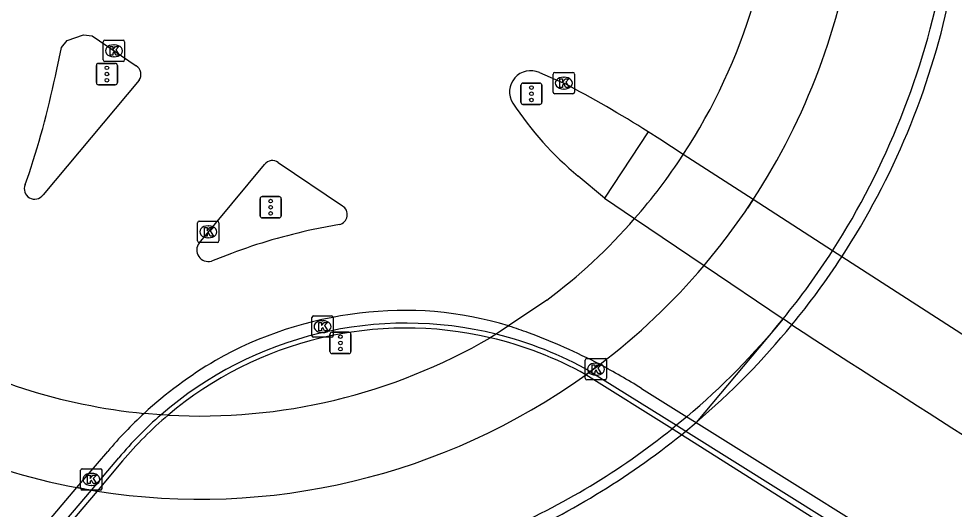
# Model space of a CAD drawing. Extents: x 156414 to 157775, y 382335 to 383765.
# Drawn here: x 157223.88 to 157267.78, y 382664.09 to 382687.1 of the extents above; entities that cross this region are included whole.
import ezdxf

# ---------------------------------------------------------------- set-up
doc = ezdxf.new("R2010")
doc.units = 0
for name, color, linetype in [('IMGEO_Dek', 7, 'Continuous'), ('IMGEO_Fietspad_gesloten', 7, 'Continuous'), ('IMGEO_Hek', 7, 'Continuous'), ('IMGEO_Kolk', 7, 'Continuous'), ('IMGEO_Muur', 7, 'Continuous'), ('IMGEO_Rijbaan_regionaal_gesloten', 7, 'Continuous'), ('IMGEO_Terreindeel_gesloten', 7, 'Continuous'), ('IMGEO_Verkeerseiland_gesloten', 7, 'Continuous'), ('IMGEO_Verkeerseiland_open', 7, 'Continuous'), ('IMGEO_Verkeersregelinstallatiepaal', 7, 'Continuous')]:
    doc.layers.add(name, color=color, linetype=linetype)

msp = doc.modelspace()

# ---------------------------------------------------------------- linework, layer by layer
at = {"layer": 'IMGEO_Dek'}
for points in [[(157248.661, 382673.902), (157246.858, 382672.691), (157246.289, 382672.308), (157246.004, 382672.14)], [(157230.888, 382668.507), (157230.558, 382668.527), (157229.766, 382668.592)], [(157254.972, 382667.591), (157255.175, 382667.757), (157255.66, 382668.163)]]:
    msp.add_lwpolyline(points, dxfattribs=at)
for centre, radius, start, end in [((157232.385, 382695.575), 27.103, 326.793, 0.0012), ((157232.277, 382695.625), 36.072, 326.9248, 347.855), ((157232.355, 382695.588), 27.135, 318.8295, 326.8052), ((157232.392, 382695.567), 27.093, 306.9049, 318.8123), ((157232.038, 382695.817), 36.377, 320.6324, 326.8771), ((157232.289, 382695.633), 36.066, 310.391, 320.6058), ((157232.386, 382695.599), 27.134, 240.0105, 264.4599), ((157232.375, 382695.583), 27.116, 266.856, 300.1724), ((157232.302, 382695.628), 36.055, 293.3893, 308.9587)]:
    msp.add_arc(centre, radius, start, end, dxfattribs=at)
at = {"layer": 'IMGEO_Fietspad_gesloten'}
for points in [[(157258.077, 382678.223), (157258.166, 382678.355), (157258.254, 382678.487), (157258.341, 382678.62)], [(157250.49, 382670.406), (157250.695, 382670.555), (157251.141, 382670.887)], [(157255.225, 382668.435), (157254.739, 382668.032), (157254.537, 382667.868)], [(157226.608, 382665.108), (157226.834, 382665.066), (157227.061, 382665.026), (157227.288, 382664.987), (157227.551, 382664.944)]]:
    msp.add_lwpolyline(points, dxfattribs=at)
for centre, radius, start, end in [((157232.386, 382695.572), 31.001, 326.8499, 352.0935), ((157230.667, 382696.265), 37.256, 327.4464, 349.0574), ((157232.155, 382695.734), 31.283, 319.7649, 325.9597), ((157232.525, 382695.297), 35.17, 320.7083, 327.1473), ((157232.375, 382695.582), 31.017, 307.2317, 319.7168), ((157232.591, 382695.239), 35.082, 310.1793, 320.7139), ((157232.38, 382695.582), 31.016, 233.2888, 259.2751), ((157232.376, 382695.582), 31.015, 261.0508, 305.7358), ((157232.518, 382695.311), 35.184, 293.4522, 308.742)]:
    msp.add_arc(centre, radius, start, end, dxfattribs=at)
at = {"layer": 'IMGEO_Hek'}
for points in [[(157258.341, 382678.62), (157258.077, 382678.223)], [(157251.141, 382670.887), (157250.49, 382670.406)], [(157255.175, 382667.757), (157255.66, 382668.163)], [(157254.972, 382667.591), (157255.175, 382667.757)], [(157227.551, 382664.944), (157227.288, 382664.987), (157227.061, 382665.026), (157226.834, 382665.066), (157226.608, 382665.108)]]:
    msp.add_lwpolyline(points, dxfattribs=at)
for centre, radius, start, end in [((157232.386, 382695.572), 31.001, 326.8499, 352.0935), ((157232.277, 382695.625), 36.072, 326.9248, 347.855), ((157232.155, 382695.734), 31.283, 319.7649, 325.9597), ((157232.038, 382695.817), 36.377, 320.6324, 326.8771), ((157232.375, 382695.582), 31.017, 307.2317, 319.7168), ((157232.289, 382695.633), 36.066, 310.391, 320.6058), ((157232.38, 382695.582), 31.016, 233.2888, 259.2751), ((157232.376, 382695.582), 31.015, 261.0508, 305.7358), ((157232.302, 382695.628), 36.055, 293.3893, 308.9587)]:
    msp.add_arc(centre, radius, start, end, dxfattribs=at)
at = {"layer": 'IMGEO_Kolk'}
for p, q in [((157227.845, 382685.172), (157227.845, 382686.024)), ((157227.92, 382686.098), (157228.772, 382686.098)), ((157228.333, 382685.878), (157228.358, 382685.878)), ((157228.846, 382686.024), (157228.846, 382685.172)), ((157228.772, 382685.098), (157227.92, 382685.098)), ((157228.356, 382685.318), (157228.331, 382685.318)), ((157248.956, 382683.656), (157248.956, 382684.508)), ((157249.031, 382684.582), (157249.883, 382684.582)), ((157249.957, 382684.508), (157249.957, 382683.656)), ((157249.444, 382684.362), (157249.469, 382684.362)), ((157249.467, 382683.802), (157249.442, 382683.802)), ((157249.883, 382683.582), (157249.031, 382683.582)), ((157232.272, 382676.681), (157232.272, 382677.533)), ((157232.347, 382677.607), (157233.199, 382677.607)), ((157233.273, 382677.533), (157233.273, 382676.681)), ((157232.76, 382677.387), (157232.785, 382677.387)), ((157233.199, 382676.607), (157232.347, 382676.607)), ((157232.783, 382676.827), (157232.758, 382676.827)), ((157237.71, 382673.16), (157238.562, 382673.16)), ((157237.635, 382672.234), (157237.635, 382673.086)), ((157238.123, 382672.94), (157238.148, 382672.94)), ((157238.636, 382673.086), (157238.636, 382672.234)), ((157238.146, 382672.38), (157238.121, 382672.38)), ((157238.562, 382672.16), (157237.71, 382672.16)), ((157250.464, 382670.24), (157250.464, 382671.092)), ((157250.539, 382671.166), (157251.391, 382671.166)), ((157250.952, 382670.946), (157250.977, 382670.946)), ((157251.465, 382671.092), (157251.465, 382670.24)), ((157251.391, 382670.166), (157250.539, 382670.166)), ((157250.975, 382670.386), (157250.95, 382670.386)), ((157226.784, 382665.07), (157226.784, 382665.922)), ((157226.859, 382665.996), (157227.711, 382665.996)), ((157227.272, 382665.776), (157227.297, 382665.776)), ((157227.785, 382665.922), (157227.785, 382665.07)), ((157227.295, 382665.216), (157227.27, 382665.216)), ((157227.711, 382664.996), (157226.859, 382664.996))]:
    msp.add_line(p, q, dxfattribs=at)
for points in [[(157227.845, 382685.172), (157227.845, 382686.024)], [(157227.92, 382686.098), (157228.772, 382686.098)], [(157228.846, 382686.024), (157228.846, 382685.172)], [(157228.166, 382685.798), (157228.289, 382685.798), (157228.289, 382685.647), (157228.419, 382685.798), (157228.583, 382685.798), (157228.437, 382685.647), (157228.59, 382685.398), (157228.438, 382685.398), (157228.353, 382685.562), (157228.289, 382685.495), (157228.289, 382685.398), (157228.166, 382685.398), (157228.166, 382685.798)], [(157228.772, 382685.098), (157227.92, 382685.098)], [(157248.956, 382683.656), (157248.956, 382684.508)], [(157249.031, 382684.582), (157249.883, 382684.582)], [(157249.957, 382684.508), (157249.957, 382683.656)], [(157249.277, 382684.282), (157249.4, 382684.282), (157249.4, 382684.131), (157249.53, 382684.282), (157249.694, 382684.282), (157249.548, 382684.131), (157249.701, 382683.882), (157249.549, 382683.882), (157249.464, 382684.046), (157249.4, 382683.979), (157249.4, 382683.882), (157249.277, 382683.882), (157249.277, 382684.282)], [(157249.883, 382683.582), (157249.031, 382683.582)], [(157232.272, 382676.681), (157232.272, 382677.533)], [(157232.347, 382677.607), (157233.199, 382677.607)], [(157233.273, 382677.533), (157233.273, 382676.681)], [(157232.593, 382677.307), (157232.716, 382677.307), (157232.716, 382677.156), (157232.846, 382677.307), (157233.01, 382677.307), (157232.864, 382677.156), (157233.017, 382676.907), (157232.865, 382676.907), (157232.78, 382677.071), (157232.716, 382677.004), (157232.716, 382676.907), (157232.593, 382676.907), (157232.593, 382677.307)], [(157233.199, 382676.607), (157232.347, 382676.607)], [(157237.71, 382673.16), (157238.562, 382673.16)], [(157237.635, 382672.234), (157237.635, 382673.086)], [(157237.956, 382672.86), (157238.079, 382672.86), (157238.079, 382672.709), (157238.209, 382672.86), (157238.373, 382672.86), (157238.227, 382672.709), (157238.38, 382672.46), (157238.228, 382672.46), (157238.143, 382672.624), (157238.079, 382672.557), (157238.079, 382672.46), (157237.956, 382672.46), (157237.956, 382672.86)], [(157238.636, 382673.086), (157238.636, 382672.234)], [(157238.562, 382672.16), (157237.71, 382672.16)], [(157250.464, 382670.24), (157250.464, 382671.092)], [(157250.539, 382671.166), (157251.391, 382671.166)], [(157251.465, 382671.092), (157251.465, 382670.24)], [(157250.785, 382670.866), (157250.908, 382670.866), (157250.908, 382670.715), (157251.038, 382670.866), (157251.202, 382670.866), (157251.056, 382670.715), (157251.209, 382670.466), (157251.057, 382670.466), (157250.972, 382670.63), (157250.908, 382670.563), (157250.908, 382670.466), (157250.785, 382670.466), (157250.785, 382670.866)], [(157251.391, 382670.166), (157250.539, 382670.166)], [(157226.784, 382665.07), (157226.784, 382665.922)], [(157226.859, 382665.996), (157227.711, 382665.996)], [(157227.105, 382665.696), (157227.228, 382665.696), (157227.228, 382665.545), (157227.358, 382665.696), (157227.522, 382665.696), (157227.376, 382665.545), (157227.529, 382665.296), (157227.377, 382665.296), (157227.292, 382665.46), (157227.228, 382665.393), (157227.228, 382665.296), (157227.105, 382665.296), (157227.105, 382665.696)], [(157227.785, 382665.922), (157227.785, 382665.07)], [(157227.711, 382664.996), (157226.859, 382664.996)]]:
    msp.add_lwpolyline(points, dxfattribs=at)
for centre, start, end in [((157227.922, 382686.022), 91.552, 178.448), ((157227.922, 382686.022), 91.552, 178.448), ((157228.77, 382686.022), 1.552, 88.448), ((157228.77, 382686.022), 1.552, 88.448), ((157227.922, 382685.174), 181.552, 268.448), ((157227.922, 382685.174), 181.552, 268.448), ((157228.77, 382685.174), 271.552, 358.448), ((157228.77, 382685.174), 271.552, 358.448), ((157249.033, 382684.506), 91.552, 178.448), ((157249.033, 382684.506), 91.552, 178.448), ((157249.881, 382684.506), 1.552, 88.448), ((157249.881, 382684.506), 1.552, 88.448), ((157249.033, 382683.658), 181.552, 268.448), ((157249.033, 382683.658), 181.552, 268.448), ((157249.881, 382683.658), 271.552, 358.448), ((157249.881, 382683.658), 271.552, 358.448), ((157232.349, 382677.531), 91.552, 178.448), ((157232.349, 382677.531), 91.552, 178.448), ((157233.197, 382677.531), 1.552, 88.448), ((157233.197, 382677.531), 1.552, 88.448), ((157232.349, 382676.683), 181.552, 268.448), ((157232.349, 382676.683), 181.552, 268.448), ((157233.197, 382676.683), 271.552, 358.448), ((157233.197, 382676.683), 271.552, 358.448), ((157237.712, 382673.084), 91.552, 178.448), ((157237.712, 382673.084), 91.552, 178.448), ((157238.56, 382673.084), 1.552, 88.448), ((157238.56, 382673.084), 1.552, 88.448), ((157237.712, 382672.236), 181.552, 268.448), ((157237.712, 382672.236), 181.552, 268.448), ((157238.56, 382672.236), 271.552, 358.448), ((157238.56, 382672.236), 271.552, 358.448), ((157250.541, 382671.09), 91.552, 178.448), ((157250.541, 382671.09), 91.552, 178.448), ((157251.389, 382671.09), 1.552, 88.448), ((157251.389, 382671.09), 1.552, 88.448), ((157250.541, 382670.242), 181.552, 268.448), ((157250.541, 382670.242), 181.552, 268.448), ((157251.389, 382670.242), 271.552, 358.448), ((157251.389, 382670.242), 271.552, 358.448), ((157226.861, 382665.92), 91.552, 178.448), ((157226.861, 382665.92), 91.552, 178.448), ((157227.709, 382665.92), 1.552, 88.448), ((157227.709, 382665.92), 1.552, 88.448), ((157226.861, 382665.072), 181.552, 268.448), ((157226.861, 382665.072), 181.552, 268.448), ((157227.709, 382665.072), 271.552, 358.448), ((157227.709, 382665.072), 271.552, 358.448)]:
    msp.add_arc(centre, 0.0765, start, end, dxfattribs=at)
for centre, major_axis, ratio, start_param, end_param in [((157228.332, 382685.598), (-0.387, 0.002), 0.722429, 4.712389, 7.853982), ((157228.357, 382685.598), (-0.39, 0.002), 0.717154, 1.570796, 4.712389), ((157249.443, 382684.082), (-0.387, 0.002), 0.722429, 4.712389, 7.853982), ((157249.468, 382684.082), (-0.39, 0.002), 0.717154, 1.570796, 4.712389), ((157232.759, 382677.107), (-0.387, 0.002), 0.722429, 4.712389, 7.853982), ((157232.784, 382677.107), (-0.39, 0.002), 0.717154, 1.570796, 4.712389), ((157238.122, 382672.66), (-0.387, 0.002), 0.722429, 4.712389, 7.853982), ((157238.147, 382672.66), (-0.39, 0.002), 0.717154, 1.570796, 4.712389), ((157250.951, 382670.666), (-0.387, 0.002), 0.722429, 4.712389, 7.853982), ((157250.976, 382670.666), (-0.39, 0.002), 0.717154, 1.570796, 4.712389), ((157227.271, 382665.496), (-0.387, 0.002), 0.722429, 4.712389, 7.853982), ((157227.296, 382665.496), (-0.39, 0.002), 0.717154, 1.570796, 4.712389)]:
    msp.add_ellipse(centre, major_axis=major_axis, ratio=ratio, start_param=start_param, end_param=end_param, dxfattribs=at)
at = {"layer": 'IMGEO_Muur'}
for points in [[(157250.695, 382670.555), (157254.739, 382668.032), (157255.175, 382667.757), (157280.107, 382652.168), (157301.848, 382639.259)], [(157283.576, 382649.788), (157280.749, 382651.457), (157269.408, 382658.467), (157254.972, 382667.591), (157254.537, 382667.868), (157250.49, 382670.406)], [(157188.737, 382619.624), (157223.636, 382660.682), (157223.998, 382661.11), (157227.288, 382664.987), (157228.578, 382666.508)], [(157228.755, 382666.36), (157227.551, 382664.944), (157224.242, 382661.052), (157223.877, 382660.623), (157188.902, 382619.483), (157188.737, 382619.624)]]:
    msp.add_lwpolyline(points, dxfattribs=at)
for centre, radius, start, end in [((157242.064, 382655.271), 17.553, 76.0726, 130.9572), ((157242.065, 382655.266), 17.327, 76.8598, 130.1686), ((157242.057, 382655.257), 17.569, 60.5481, 76.06), ((157242.04, 382655.215), 17.383, 60.9148, 76.8186), ((157242.084, 382655.243), 17.587, 130.9474, 140.1701), ((157242.017, 382655.317), 17.258, 130.1571, 140.2178)]:
    msp.add_arc(centre, radius, start, end, dxfattribs=at)
at = {"layer": 'IMGEO_Rijbaan_regionaal_gesloten'}
for points in [[(157225.661, 382684.721), (157225.879, 382685.755), (157226.157, 382686.077), (157226.919, 382686.355), (157227.322, 382686.305), (157229.384, 382684.892)], [(157248.311, 382684.575), (157249.457, 382684.082)], [(157229.527, 382684.217), (157225.018, 382678.843)], [(157289.411, 382659.148), (157282.485, 382663.336), (157269.761, 382671.265), (157262.504, 382675.939), (157262.07, 382676.218), (157258.341, 382678.62), (157255.062, 382680.732), (157254.513, 382681.092), (157253.962, 382681.449), (157253.408, 382681.803)], [(157232.343, 382676.58), (157235.415, 382680.268)], [(157236.055, 382680.358), (157239.065, 382678.325)], [(157224.181, 382679.322), (157224.371, 382679.846)], [(157251.364, 382678.682), (157250.137, 382679.723)], [(157251.364, 382678.682), (157252.781, 382677.725), (157256.036, 382675.528), (157259.744, 382673.025)], [(157238.924, 382677.45), (157237.701, 382677.215)], [(157233.86, 382676.092), (157232.916, 382675.737)], [(157246.858, 382672.691), (157246.876, 382672.685), (157246.893, 382672.68)], [(157259.744, 382673.025), (157255.66, 382668.163)], [(157260.161, 382672.743), (157259.744, 382673.025)], [(157253.097, 382669.764), (157255.225, 382668.435), (157255.66, 382668.163)], [(157255.66, 382668.163), (157280.293, 382652.773), (157302.578, 382639.531), (157303.186, 382638.631)], [(157188.254, 382619.226), (157201.892, 382636.034), (157222.989, 382660.85), (157223.349, 382661.274), (157226.608, 382665.108), (157228.056, 382666.811)]]:
    msp.add_lwpolyline(points, dxfattribs=at)
for centre, radius, start, end in [((157182.034, 382693.657), 44.533, 341.9326, 348.4241), ((157229.14, 382684.488), 0.472, 325.0056, 58.9171), ((157247.898, 382683.675), 0.99, 65.3488, 212.2566), ((157222.86, 382633.408), 57.23, 57.7392, 62.3068), ((157259.984, 382691.663), 15.476, 213.3834, 230.4874), ((157235.78, 382679.995), 0.456, 52.8542, 143.1552), ((157224.623, 382679.124), 0.485, 155.8582, 324.5783), ((157238.82, 382677.916), 0.477, 282.6016, 59.0901), ((157243.198, 382651.282), 26.51, 101.9687, 110.6261), ((157232.772, 382676.255), 0.538, 142.8819, 285.5272), ((157241.953, 382655.498), 17.91, 96.6799, 119.5889), ((157241.992, 382656.877), 16.546, 72.8973, 97.3692), ((157242.049, 382657.049), 16.364, 69.4384, 72.7805), ((157724.138, 383386.247), 851.095, 236.964852, 238.33868), ((157237.954, 382645.674), 28.454, 62.3887, 69.7626), ((157243.053, 382654.171), 19.609, 120.4679, 132.6554), ((157237.983, 382645.703), 28.414, 57.8639, 62.4131), ((157243.155, 382654.025), 19.786, 132.5879, 139.7424)]:
    msp.add_arc(centre, radius, start, end, dxfattribs=at)
at = {"layer": 'IMGEO_Terreindeel_gesloten'}
for points in [[(157248.661, 382673.902), (157246.858, 382672.691), (157246.289, 382672.308), (157246.004, 382672.14)], [(157230.888, 382668.507), (157230.558, 382668.527), (157229.766, 382668.592)]]:
    msp.add_lwpolyline(points, dxfattribs=at)
for centre, radius, start, end in [((157232.385, 382695.575), 27.103, 326.793, 0.0012), ((157232.355, 382695.588), 27.135, 318.8295, 326.8052), ((157232.392, 382695.567), 27.093, 306.9049, 318.8123), ((157232.386, 382695.599), 27.134, 240.0105, 264.4599), ((157232.375, 382695.583), 27.116, 266.856, 300.1724)]:
    msp.add_arc(centre, radius, start, end, dxfattribs=at)
at = {"layer": 'IMGEO_Verkeerseiland_gesloten'}
msp.add_lwpolyline([(157254.972, 382667.591), (157255.175, 382667.757), (157255.66, 382668.163)], dxfattribs=at)
for centre, radius, start, end in [((157232.277, 382695.625), 36.072, 326.9248, 347.855), ((157232.038, 382695.817), 36.377, 320.6324, 326.8771), ((157232.289, 382695.633), 36.066, 310.391, 320.6058), ((157232.302, 382695.628), 36.055, 293.3893, 308.9587)]:
    msp.add_arc(centre, radius, start, end, dxfattribs=at)
at = {"layer": 'IMGEO_Verkeerseiland_open'}
msp.add_lwpolyline([(157253.408, 382681.803), (157251.364, 382678.682)], dxfattribs=at)
at = {"layer": 'IMGEO_Verkeersregelinstallatiepaal'}
for p, q in [((157227.62, 382685.009), (157228.41, 382685.009)), ((157228.41, 382685.009), (157227.62, 382685.009)), ((157227.52, 382684.109), (157227.52, 382684.909)), ((157227.52, 382684.909), (157227.52, 382684.109)), ((157228.51, 382684.909), (157228.51, 382684.109)), ((157228.51, 382684.109), (157228.51, 382684.909)), ((157247.54, 382684.082), (157248.33, 382684.082)), ((157248.33, 382684.082), (157247.54, 382684.082)), ((157228.41, 382684.009), (157227.62, 382684.009)), ((157227.62, 382684.009), (157228.41, 382684.009)), ((157247.44, 382683.182), (157247.44, 382683.982)), ((157247.44, 382683.982), (157247.44, 382683.182)), ((157248.43, 382683.982), (157248.43, 382683.182)), ((157248.43, 382683.182), (157248.43, 382683.982)), ((157248.33, 382683.082), (157247.54, 382683.082)), ((157247.54, 382683.082), (157248.33, 382683.082)), ((157235.205, 382677.861), (157235.205, 382678.661)), ((157235.205, 382678.661), (157235.205, 382677.861)), ((157235.305, 382678.761), (157236.095, 382678.761)), ((157236.095, 382678.761), (157235.305, 382678.761)), ((157236.195, 382678.661), (157236.195, 382677.861)), ((157236.195, 382677.861), (157236.195, 382678.661)), ((157236.095, 382677.761), (157235.305, 382677.761)), ((157235.305, 382677.761), (157236.095, 382677.761)), ((157238.479, 382671.499), (157238.479, 382672.299)), ((157238.479, 382672.299), (157238.479, 382671.499)), ((157238.579, 382672.399), (157239.369, 382672.399)), ((157239.369, 382672.399), (157238.579, 382672.399)), ((157239.469, 382672.299), (157239.469, 382671.499)), ((157239.469, 382671.499), (157239.469, 382672.299)), ((157239.369, 382671.399), (157238.579, 382671.399)), ((157238.579, 382671.399), (157239.369, 382671.399))]:
    msp.add_line(p, q, dxfattribs=at)
for centre in [(157228.015, 382684.799), (157228.015, 382684.509), (157228.015, 382684.219), (157247.935, 382683.872), (157247.935, 382683.582), (157247.935, 382683.292), (157235.7, 382678.551), (157235.7, 382678.261), (157235.7, 382677.971), (157238.974, 382672.189), (157238.974, 382671.899), (157238.974, 382671.609)]:
    msp.add_circle(centre, 0.085, dxfattribs=at)
for centre, start, end in [((157227.62, 382684.909), 90, 180), ((157227.62, 382684.909), 90, 180), ((157228.41, 382684.909), 0, 90), ((157228.41, 382684.909), 360, 90), ((157227.62, 382684.109), 180, 270), ((157227.62, 382684.109), 180, 270), ((157228.41, 382684.109), 270, 0), ((157228.41, 382684.109), 270, 0), ((157247.54, 382683.982), 90, 180), ((157247.54, 382683.982), 90, 180), ((157248.33, 382683.982), 0, 90), ((157248.33, 382683.982), 360, 90), ((157247.54, 382683.182), 180, 270), ((157247.54, 382683.182), 180, 270), ((157248.33, 382683.182), 270, 0), ((157248.33, 382683.182), 270, 0), ((157235.305, 382678.661), 90, 180), ((157235.305, 382678.661), 90, 180), ((157236.095, 382678.661), 0, 90), ((157236.095, 382678.661), 360, 90), ((157235.305, 382677.861), 180, 270), ((157235.305, 382677.861), 180, 270), ((157236.095, 382677.861), 270, 0), ((157236.095, 382677.861), 270, 0), ((157238.579, 382672.299), 90, 180), ((157238.579, 382672.299), 90, 180), ((157239.369, 382672.299), 0, 90), ((157239.369, 382672.299), 360, 90), ((157238.579, 382671.499), 180, 270), ((157238.579, 382671.499), 180, 270), ((157239.369, 382671.499), 270, 0), ((157239.369, 382671.499), 270, 0)]:
    msp.add_arc(centre, 0.1, start, end, dxfattribs=at)

doc.saveas('drawing.dxf')
